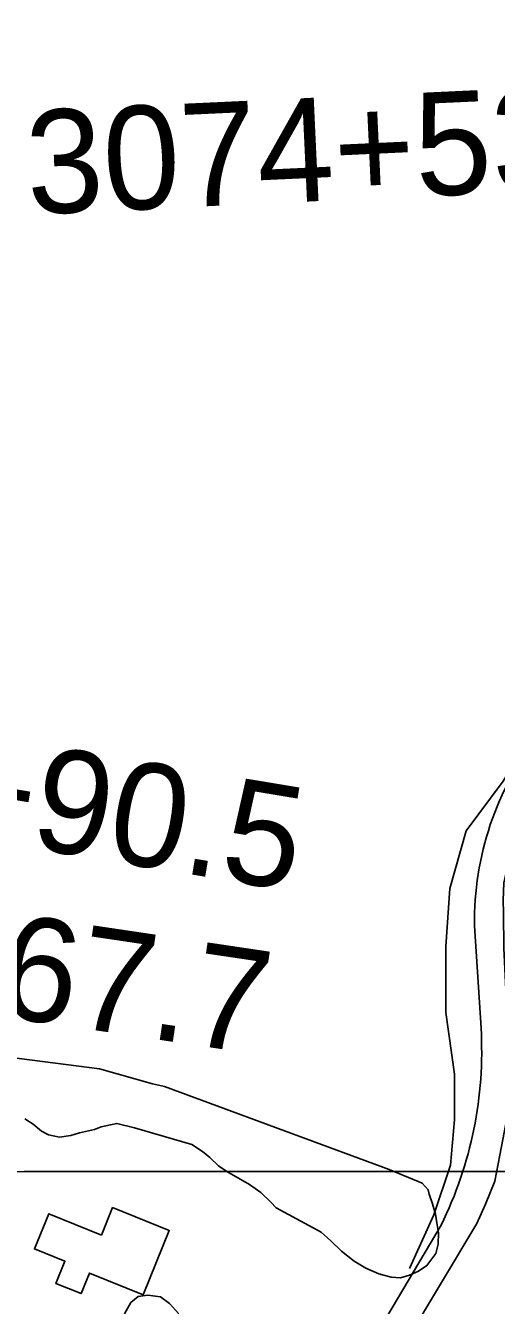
# Model space of a CAD drawing. Extents: x 3279314 to 3317160, y 734079 to 759431.
# Drawn here: x 3294115 to 3294570, y 745391 to 746628 of the extents above; entities that cross this region are included whole.
import ezdxf

# ---------------------------------------------------------------- set-up
doc = ezdxf.new("R2010")
doc.units = 0
for name, color, linetype in [('V-BLDG-OTLN', 7, 'Continuous'), ('V-GRID-MAJR', 7, 'Continuous'), ('V-LEVE-TOET', 7, 'Continuous'), ('V-ROAD-CNTR', 7, 'Continuous'), ('V-SITE-VEGE', 7, 'Continuous'), ('V-SURV-IDEN', 7, 'Continuous'), ('V-TOPO-SHOR', 7, 'Continuous')]:
    doc.layers.add(name, color=color, linetype=linetype)

msp = doc.modelspace()

# ---------------------------------------------------------------- linework, layer by layer
at = {"layer": 'V-BLDG-OTLN'}
msp.add_lwpolyline([(3294188.1, 745458.7), (3294198.8, 745485.3), (3294253.5, 745463.3), (3294228.3, 745401), (3294176.3, 745422), (3294168.3, 745402.1), (3294144, 745411.9), (3294152.7, 745433.4), (3294123.3, 745445.3), (3294137, 745479.3)], close=True, dxfattribs=at)
at = {"layer": 'V-GRID-MAJR'}
msp.add_spline([(3283456.6, 745517.7), (3286079.8, 745518), (3291326.2, 745519.1), (3296572.6, 745521), (3301819.1, 745523.7), (3307065.5, 745527.1), (3312312, 745531.3), (3314935.2, 745533.7)], degree=3, dxfattribs=at)
at = {"layer": 'V-LEVE-TOET'}
msp.add_lwpolyline([(3295161.3, 746687.1), (3295115.3, 746626.8), (3295053.1, 746539.3), (3295004.1, 746469.3), (3294896.7, 746301.5), (3294702.6, 746031.9), (3294620.5, 745909.1), (3294609.8, 745891.3), (3294597.6, 745865.6), (3294589.2, 745843.6), (3294582, 745821.6), (3294576.7, 745799.2), (3294576.2, 745782.1), (3294576.6, 745770.4), (3294576.9, 745736), (3294582, 745629.7), (3294580, 745573), (3294572.9, 745535.8), (3294568.1, 745510.7), (3294559, 745488.7), (3294550.7, 745470), (3294482.4, 745355.9)], dxfattribs=at)
at = {"layer": 'V-ROAD-CNTR'}
for points in [[(3294554.8, 745658.7), (3294548.5, 745757.7)], [(3294293.1, 745103.1), (3294420.7, 745306.9), (3294516.2, 745468.4)]]:
    msp.add_lwpolyline(points, dxfattribs=at)
for centre, radius, start, end in [((3294840.3, 745762.3), 291.8, 141.8787, 180.8972), ((3294174.7, 745636.6), 380.7, 333.7667, 3.3248)]:
    msp.add_arc(centre, radius, start, end, dxfattribs=at)
at = {"layer": 'V-SITE-VEGE'}
for points in [[(3293903, 745655.8), (3294186.1, 745619.5), (3294237.2, 745605), (3294249, 745602.2), (3294466.1, 745522.1), (3294498, 745509), (3294503.8, 745502.6), (3294504.8, 745498.4), (3294507.9, 745488.9), (3294510.8, 745479), (3294512.2, 745470.6), (3294513.6, 745460.9), (3294513.4, 745449.9), (3294511.2, 745440.8), (3294502.5, 745429.3), (3294494.5, 745423.7), (3294485.8, 745419.9), (3294476.8, 745417.5), (3294467.8, 745418.1), (3294456, 745421.3), (3294443.4, 745426.8), (3294432.1, 745433.4), (3294420, 745443.3), (3294409.8, 745453.3), (3294400.3, 745461.6), (3294356.9, 745485), (3294351.7, 745490.4), (3294342, 745499.8), (3294331.1, 745507.6), (3294309, 745520.3), (3294301.2, 745525.5), (3294292.8, 745533.8), (3294285.6, 745539.6), (3294275.2, 745546.2), (3294220, 745562.5), (3294202.7, 745566.6), (3294196.6, 745565.4), (3294187.7, 745563.3), (3294181.3, 745560.8), (3294166.8, 745557.6), (3294158.4, 745555.1), (3294147.6, 745553.3), (3294136.9, 745555.5), (3294130.2, 745559.3), (3294121.9, 745565.8), (3294113.9, 745571.2)], [(3294210.2, 745382.7), (3294216.3, 745393.4), (3294223.6, 745399.4), (3294232.7, 745400.8), (3294244.9, 745399), (3294253.8, 745392.7), (3294262.8, 745382.5)]]:
    msp.add_lwpolyline(points, dxfattribs=at)
at = {"layer": 'V-TOPO-SHOR'}
msp.add_lwpolyline([(3295033.2, 746632.5), (3294866.2, 746372.8), (3294695.4, 746097.2), (3294576.2, 745897.4), (3294540.4, 745849.5), (3294524.5, 745793.6), (3294520.7, 745737.7), (3294520.8, 745673.9), (3294529, 745614.1), (3294529.1, 745570.2), (3294525.2, 745526.3), (3294509.3, 745478.4), (3294485.5, 745426.5)], dxfattribs=at)

# ---------------------------------------------------------------- texts
at = {"layer": 'V-SURV-IDEN'}
for s, rotation, p in [('3074+53.2', 2.646, (3294117.4, 746445.1)), ('3082+90.5', 350.5919, (3293746.4, 745894.8)), ('3084+67.7', 351.5278, (3293713.7, 745726.4))]:
    msp.add_text(s, height=100, rotation=rotation, dxfattribs=at).set_placement(p)

doc.saveas('drawing.dxf')
